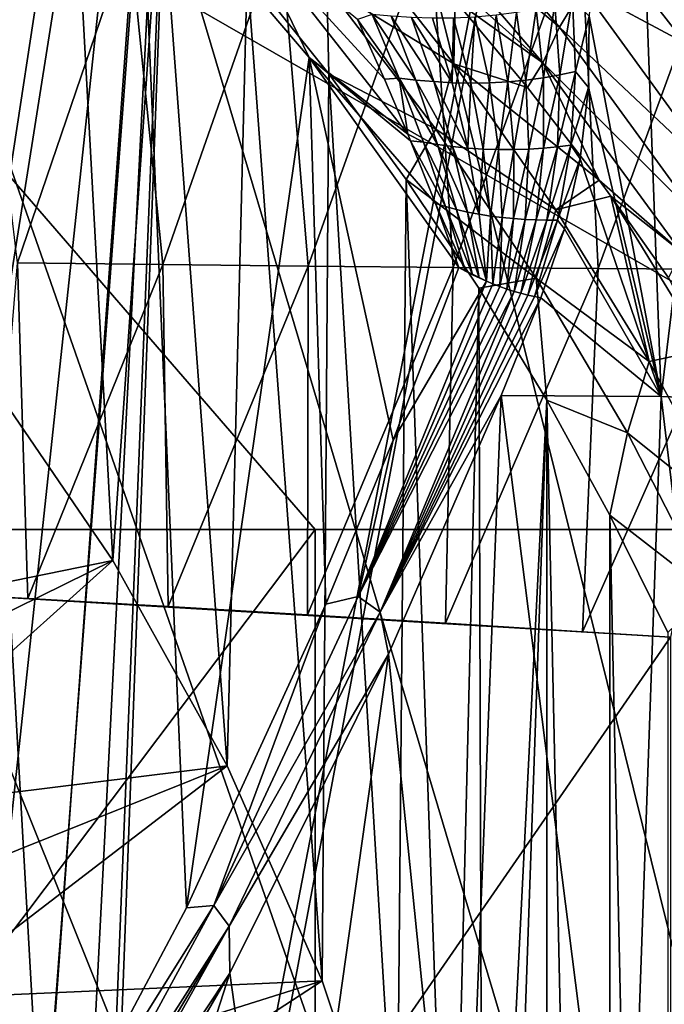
# Model space of a CAD drawing. Header units: metres. Extents: x -104 to 104, y -68 to 90.
# Tile 365 of 656: x 9.68 to 12.7, y 0.48 to 5.08. Entities that reach past the tile are written whole.
import ezdxf

# ---------------------------------------------------------------- set-up
doc = ezdxf.new("R2010")
doc.units = ezdxf.units.M
doc.layers.add('solid_FIT-BATH-153_SW0002', color=7, linetype='CONTINUOUS')

msp = doc.modelspace()

# ---------------------------------------------------------------- linework, layer by layer
at = {"layer": 'solid_FIT-BATH-153_SW0002'}
for points in [[(9.898127, -5.137311, -3.203498), (12.729892, 9.981179, -3.203498), (13.869938, -14.714112, -3.203498)], [(9.898127, -5.137311, -3.203498), (9.988634, -4.190296, -3.203498), (12.729892, 9.981179, -3.203498)], [(9.988634, -4.190296, -3.203498), (10.487647, 9.230455, -3.203498), (12.729892, 9.981179, -3.203498)], [(8.660399, 1.285507, -3.203498), (8.20238, 8.626516, -3.203498), (10.487647, 9.230455, -3.203498)], [(9.096175, 0.440187, -3.203498), (8.660399, 1.285507, -3.203498), (10.487647, 9.230455, -3.203498)], [(9.449953, -0.443287, -3.203498), (9.096175, 0.440187, -3.203498), (10.487647, 9.230455, -3.203498)], [(9.718177, -1.356963, -3.203498), (9.449953, -0.443287, -3.203498), (10.487647, 9.230455, -3.203498)], [(9.898125, -2.290902, -3.203498), (9.718177, -1.356963, -3.203498), (10.487647, 9.230455, -3.203498)], [(9.988634, -3.237918, -3.203498), (9.898125, -2.290902, -3.203498), (10.487647, 9.230455, -3.203498)], [(9.988634, -4.190296, -3.203498), (9.988634, -3.237918, -3.203498), (10.487647, 9.230455, -3.203498)], [(17.184942, -17.214111, 0.796502), (13.192942, 9.050648, 0.796502), (12.038979, 8.639775, 0.796502)], [(17.184942, -17.214111, 0.796502), (12.038979, 8.639775, 0.796502), (10.871763, 8.26669, 0.796502)], [(17.184942, -17.214111, 0.796502), (10.871763, 8.26669, 0.796502), (9.69239, 7.931559, 0.796502)], [(17.184942, -17.214111, 0.796502), (9.69239, 7.931559, 0.796502), (8.504291, 7.63539, 0.796502)], [(12.510847, 7.93991, -9.59047), (12.345523, 5.093711, -9.21617), (12.680834, 3.316815, -8.78509)], [(13.239702, 7.904368, -9.212711), (12.510847, 7.93991, -9.59047), (12.680834, 3.316815, -8.78509)], [(13.239702, 7.904368, -9.212711), (12.680834, 3.316815, -8.78509), (13.377664, 3.292133, -8.413789)], [(17.184942, -17.214111, 0.796502), (8.504291, 7.63539, 0.796502), (7.306127, 7.37792, 0.796502)], [(17.184942, -17.214111, 0.796502), (7.306127, 7.37792, 0.796502), (6.999918, -3.714088, 0.796502)], [(7.418929, 6.905749, 15.924071), (7.374184, 2.69447, 15.858294), (11.063119, 2.69447, 15.858294)], [(7.418929, 6.905749, 15.924071), (14.752053, 2.69447, 15.858294), (14.837858, 6.905784, 15.924593)], [(7.418929, 6.905749, 15.924071), (11.063119, 2.69447, 15.858294), (14.752053, 2.69447, 15.858294)], [(10.251739, 5.819901, -9.203499), (9.389578, 6.670284, -9.203499), (9.78616, -0.344606, -9.203499)], [(9.613894, 0.11912, -9.203499), (9.78616, -0.344606, -9.203499), (9.389578, 6.670284, -9.203499)], [(9.496271, 3.457411, -15.203499), (9.476349, 6.626485, -15.203499), (9.917944, 6.203692, -15.203499)], [(10.117771, 2.550048, -15.203499), (9.496271, 3.457411, -15.203499), (9.917944, 6.203692, -15.203499)], [(10.117771, 2.550048, -15.203499), (9.917944, 6.203692, -15.203499), (10.341495, 5.761141, -15.203499)], [(11.488374, 5.887256, -13.395586), (12.205966, 5.042827, -13.020305), (11.413278, 5.711098, -13.601983)], [(12.314955, 5.225959, -12.827447), (12.205966, 5.042827, -13.020305), (11.488374, 5.887256, -13.395586)], [(12.109847, 5.845193, -12.855602), (12.793227, 4.968509, -12.455722), (12.314955, 5.225959, -12.827447)], [(12.79179, 5.39216, -12.424637), (12.793227, 4.968509, -12.455722), (12.109847, 5.845193, -12.855602)], [(10.251739, 5.819901, -9.203499), (9.78616, -0.344606, -9.203499), (10.461408, 0.926579, -9.203499)], [(11.035264, 4.901291, -9.203499), (10.251739, 5.819901, -9.203499), (10.461408, 0.926579, -9.203499)], [(10.743958, 5.502008, -9.215614), (10.251739, 5.819901, -9.203499), (11.035264, 4.901291, -9.203499)], [(10.652342, 1.590197, -15.203499), (10.117771, 2.550048, -15.203499), (10.341495, 5.761141, -15.203499)], [(10.652342, 1.590197, -15.203499), (10.341495, 5.761141, -15.203499), (10.744915, 5.301169, -15.203499)], [(11.413278, 5.711098, -13.601983), (12.128614, 4.875863, -13.233397), (11.376569, 5.547821, -13.817834)], [(12.205966, 5.042827, -13.020305), (12.128614, 4.875863, -13.233397), (11.413278, 5.711098, -13.601983)], [(12.30311, 5.563775, 12.900245), (13.002298, 5.597941, 12.90125), (12.387511, 3.914485, 12.87551)], [(13.002298, 5.597941, 12.90125), (13.065089, 3.910545, 12.875697), (12.387511, 3.914485, 12.87551)], [(10.899938, 5.504055, 12.898412), (11.602304, 5.532566, 12.899299), (11.030536, 3.926472, 12.875237)], [(11.602304, 5.532566, 12.899299), (11.709328, 3.919881, 12.875358), (11.030536, 3.926472, 12.875237)], [(11.118282, 5.234549, -14.662001), (11.196906, 5.526476, -14.154066), (11.712433, 4.871344, -14.030932)], [(11.712433, 4.871344, -14.030932), (11.196906, 5.526476, -14.154066), (11.717468, 5.168223, -13.653069)], [(12.128614, 4.875863, -13.233397), (11.717468, 5.168223, -13.653069), (11.376569, 5.547821, -13.817834)], [(11.602304, 5.532566, 12.899299), (12.30311, 5.563775, 12.900245), (11.709328, 3.919881, 12.875358)], [(12.30311, 5.563775, 12.900245), (12.387511, 3.914485, 12.87551), (11.709328, 3.919881, 12.875358)], [(9.490719, 5.454108, 12.896801), (10.196059, 5.477987, 12.897579), (9.671114, 3.942189, 12.875074)], [(10.196059, 5.477987, 12.897579), (10.351132, 3.933995, 12.875143), (9.671114, 3.942189, 12.875074)], [(10.196059, 5.477987, 12.897579), (10.899938, 5.504055, 12.898412), (10.351132, 3.933995, 12.875143)], [(10.899938, 5.504055, 12.898412), (11.030536, 3.926472, 12.875237), (10.351132, 3.933995, 12.875143)], [(10.743958, 5.502008, -9.215614), (11.497251, 4.543266, -9.215623), (11.388168, 4.799376, -9.227694)], [(10.743958, 5.502008, -9.215614), (11.035264, 4.901291, -9.203499), (11.497251, 4.543266, -9.215623)], [(10.743958, 5.502008, -9.215614), (11.388168, 4.799376, -9.227694), (11.260716, 5.079473, -9.245699)], [(11.096243, 0.585044, -15.203499), (10.652342, 1.590197, -15.203499), (10.744915, 5.301169, -15.203499)], [(11.127375, 4.824589, -15.203499), (10.744915, 5.301169, -15.203499), (11.118282, 5.234549, -14.662001)], [(11.096243, 0.585044, -15.203499), (10.744915, 5.301169, -15.203499), (11.127375, 4.824589, -15.203499)], [(11.627486, 4.566257, -14.5988), (11.118282, 5.234549, -14.662001), (11.712433, 4.871344, -14.030932)], [(11.127375, 4.824589, -15.203499), (11.118282, 5.234549, -14.662001), (11.627486, 4.566257, -14.5988)], [(12.314955, 5.225959, -12.827447), (12.970457, 4.322918, -12.418726), (12.205966, 5.042827, -13.020305)], [(12.793227, 4.968509, -12.455722), (12.970457, 4.322918, -12.418726), (12.314955, 5.225959, -12.827447)], [(11.712433, 4.871344, -14.030932), (11.717468, 5.168223, -13.653069), (12.056826, 4.76116, -13.473616)], [(12.128614, 4.875863, -13.233397), (12.056826, 4.76116, -13.473616), (11.717468, 5.168223, -13.653069)], [(12.184962, 5.149673, -9.289926), (12.20812, 4.819542, -9.23087), (12.266352, 5.175096, -9.266588)], [(12.20812, 4.819542, -9.23087), (12.28106, 4.836091, -9.207994), (12.266352, 5.175096, -9.266588)], [(12.266352, 5.175096, -9.266588), (12.28106, 4.836091, -9.207994), (12.345523, 5.093711, -9.21617)], [(11.909211, 5.098432, -9.329316), (11.964539, 4.786991, -9.273825), (12.005458, 5.111236, -9.321153)], [(11.964539, 4.786991, -9.273825), (12.04915, 4.79476, -9.26364), (12.005458, 5.111236, -9.321153)], [(12.005458, 5.111236, -9.321153), (12.04915, 4.79476, -9.26364), (12.097685, 5.128304, -9.308091)], [(12.04915, 4.79476, -9.26364), (12.13057, 4.805645, -9.249389), (12.097685, 5.128304, -9.308091)], [(12.097685, 5.128304, -9.308091), (12.13057, 4.805645, -9.249389), (12.184962, 5.149673, -9.289926)], [(12.13057, 4.805645, -9.249389), (12.20812, 4.819542, -9.23087), (12.184962, 5.149673, -9.289926)], [(11.260716, 5.079473, -9.245699), (11.455528, 4.805076, -9.243939), (11.330109, 5.102109, -9.269755)], [(11.260716, 5.079473, -9.245699), (11.388168, 4.799376, -9.227694), (11.455528, 4.805076, -9.243939)], [(11.330109, 5.102109, -9.269755), (11.534846, 4.795893, -9.260361), (11.41966, 5.094598, -9.293118)], [(11.330109, 5.102109, -9.269755), (11.455528, 4.805076, -9.243939), (11.534846, 4.795893, -9.260361)], [(11.41966, 5.094598, -9.293118), (11.617853, 4.788346, -9.273006), (11.513803, 5.088514, -9.312137)], [(11.41966, 5.094598, -9.293118), (11.534846, 4.795893, -9.260361), (11.617853, 4.788346, -9.273006)], [(11.513803, 5.088514, -9.312137), (11.704012, 4.783376, -9.2803), (11.61187, 5.085353, -9.324888)], [(11.513803, 5.088514, -9.312137), (11.617853, 4.788346, -9.273006), (11.704012, 4.783376, -9.2803)], [(11.61187, 5.085353, -9.324888), (11.704012, 4.783376, -9.2803), (11.710764, 5.085701, -9.331445)], [(11.704012, 4.783376, -9.2803), (11.790645, 4.781367, -9.282397), (11.710764, 5.085701, -9.331445)], [(11.710764, 5.085701, -9.331445), (11.790645, 4.781367, -9.282397), (11.810561, 5.08995, -9.332735)], [(11.790645, 4.781367, -9.282397), (11.878048, 4.78251, -9.280066), (11.810561, 5.08995, -9.332735)], [(11.810561, 5.08995, -9.332735), (11.878048, 4.78251, -9.280066), (11.909211, 5.098432, -9.329316)], [(11.878048, 4.78251, -9.280066), (11.964539, 4.786991, -9.273825), (11.909211, 5.098432, -9.329316)], [(12.28106, 4.836091, -9.207994), (12.341865, 4.76104, -9.165988), (12.345523, 5.093711, -9.21617)], [(12.345523, 5.093711, -9.21617), (12.341865, 4.76104, -9.165988), (12.680834, 3.316815, -8.78509)], [(12.205966, 5.042827, -13.020305), (12.856084, 4.150944, -12.618605), (12.128614, 4.875863, -13.233397)], [(12.970457, 4.322918, -12.418726), (12.856084, 4.150944, -12.618605), (12.205966, 5.042827, -13.020305)], [(11.035264, 4.901291, -9.203499), (10.461408, 0.926579, -9.203499), (11.113367, 2.345646, -9.203499)], [(11.035264, 4.901291, -9.203499), (11.735992, 3.919136, -9.203499), (11.625911, 4.218858, -9.206284)], [(11.035264, 4.901291, -9.203499), (11.428347, 3.113088, -9.203499), (11.735992, 3.919136, -9.203499)], [(11.035264, 4.901291, -9.203499), (11.625911, 4.218858, -9.206284), (11.509942, 4.512391, -9.214449)], [(11.035264, 4.901291, -9.203499), (11.509942, 4.512391, -9.214449), (11.497251, 4.543266, -9.215623)], [(11.035264, 4.901291, -9.203499), (11.113367, 2.345646, -9.203499), (11.428347, 3.113088, -9.203499)], [(11.627486, 4.566257, -14.5988), (11.712433, 4.871344, -14.030932), (12.189135, 4.188646, -13.904881)], [(11.712433, 4.871344, -14.030932), (12.056826, 4.76116, -13.473616), (12.391688, 4.327427, -13.279079)], [(12.189135, 4.188646, -13.904881), (11.712433, 4.871344, -14.030932), (12.391688, 4.327427, -13.279079)], [(12.128614, 4.875863, -13.233397), (12.391688, 4.327427, -13.279079), (12.056826, 4.76116, -13.473616)], [(12.128614, 4.875863, -13.233397), (12.775105, 3.9932, -12.837297), (12.391688, 4.327427, -13.279079)], [(12.856084, 4.150944, -12.618605), (12.775105, 3.9932, -12.837297), (12.128614, 4.875863, -13.233397)], [(12.196441, 4.483622, -9.186104), (12.258546, 4.491494, -9.165018), (12.28106, 4.836091, -9.207994)], [(12.20812, 4.819542, -9.23087), (12.196441, 4.483622, -9.186104), (12.28106, 4.836091, -9.207994)], [(12.28106, 4.836091, -9.207994), (12.258546, 4.491494, -9.165018), (12.341865, 4.76104, -9.165988)], [(11.445808, -0.457866, -15.203499), (11.096243, 0.585044, -15.203499), (11.127375, 4.824589, -15.203499)], [(11.489425, 4.330852, -15.203499), (11.127375, 4.824589, -15.203499), (11.627486, 4.566257, -14.5988)], [(11.445808, -0.457866, -15.203499), (11.127375, 4.824589, -15.203499), (11.489425, 4.330852, -15.203499)], [(11.388168, 4.799376, -9.227694), (11.497251, 4.543266, -9.215623), (11.455528, 4.805076, -9.243939)], [(11.455528, 4.805076, -9.243939), (11.636209, 4.49444, -9.234373), (11.534846, 4.795893, -9.260361)], [(11.455528, 4.805076, -9.243939), (11.56988, 4.505626, -9.224339), (11.636209, 4.49444, -9.234373)], [(11.497251, 4.543266, -9.215623), (11.56988, 4.505626, -9.224339), (11.455528, 4.805076, -9.243939)], [(11.534846, 4.795893, -9.260361), (11.705294, 4.484986, -9.241264), (11.617853, 4.788346, -9.273006)], [(11.534846, 4.795893, -9.260361), (11.636209, 4.49444, -9.234373), (11.705294, 4.484986, -9.241264)], [(11.617853, 4.788346, -9.273006), (11.776759, 4.477721, -9.243873), (11.704012, 4.783376, -9.2803)], [(11.617853, 4.788346, -9.273006), (11.705294, 4.484986, -9.241264), (11.776759, 4.477721, -9.243873)], [(11.878048, 4.78251, -9.280066), (11.92078, 4.470419, -9.23741), (11.964539, 4.786991, -9.273825)], [(11.92078, 4.470419, -9.23741), (11.992501, 4.470448, -9.229328), (11.964539, 4.786991, -9.273825)], [(11.964539, 4.786991, -9.273825), (11.992501, 4.470448, -9.229328), (12.04915, 4.79476, -9.26364)], [(11.992501, 4.470448, -9.229328), (12.062921, 4.472807, -9.218143), (12.04915, 4.79476, -9.26364)], [(12.04915, 4.79476, -9.26364), (12.062921, 4.472807, -9.218143), (12.13057, 4.805645, -9.249389)], [(12.062921, 4.472807, -9.218143), (12.131048, 4.477263, -9.203788), (12.13057, 4.805645, -9.249389)], [(12.13057, 4.805645, -9.249389), (12.131048, 4.477263, -9.203788), (12.20812, 4.819542, -9.23087)], [(12.131048, 4.477263, -9.203788), (12.196441, 4.483622, -9.186104), (12.20812, 4.819542, -9.23087)], [(11.704012, 4.783376, -9.2803), (11.776759, 4.477721, -9.243873), (11.790645, 4.781367, -9.282397)], [(11.776759, 4.477721, -9.243873), (11.848438, 4.472866, -9.242402), (11.790645, 4.781367, -9.282397)], [(11.790645, 4.781367, -9.282397), (11.848438, 4.472866, -9.242402), (11.878048, 4.78251, -9.280066)], [(11.848438, 4.472866, -9.242402), (11.92078, 4.470419, -9.23741), (11.878048, 4.78251, -9.280066)], [(12.258546, 4.491494, -9.165018), (12.303036, 4.428176, -9.131574), (12.341865, 4.76104, -9.165988)], [(12.341865, 4.76104, -9.165988), (12.303036, 4.428176, -9.131574), (12.680834, 3.316815, -8.78509)], [(11.489425, 4.330852, -15.203499), (11.627486, 4.566257, -14.5988), (12.096294, 3.86958, -14.534286)], [(12.096294, 3.86958, -14.534286), (11.627486, 4.566257, -14.5988), (12.189135, 4.188646, -13.904881)], [(11.497251, 4.543266, -9.215623), (11.509942, 4.512391, -9.214449), (11.56988, 4.505626, -9.224339)], [(11.509942, 4.512391, -9.214449), (11.673443, 4.20445, -9.210807), (11.56988, 4.505626, -9.224339)], [(11.509942, 4.512391, -9.214449), (11.625911, 4.218858, -9.206284), (11.673443, 4.20445, -9.210807)], [(11.56988, 4.505626, -9.224339), (11.723885, 4.190896, -9.214868), (11.636209, 4.49444, -9.234373)], [(11.56988, 4.505626, -9.224339), (11.673443, 4.20445, -9.210807), (11.723885, 4.190896, -9.214868)], [(11.636209, 4.49444, -9.234373), (11.776021, 4.178893, -9.216572), (11.705294, 4.484986, -9.241264)], [(11.636209, 4.49444, -9.234373), (11.723885, 4.190896, -9.214868), (11.776021, 4.178893, -9.216572)], [(11.705294, 4.484986, -9.241264), (11.829697, 4.168545, -9.215299), (11.776759, 4.477721, -9.243873)], [(11.705294, 4.484986, -9.241264), (11.776021, 4.178893, -9.216572), (11.829697, 4.168545, -9.215299)], [(11.776759, 4.477721, -9.243873), (11.829697, 4.168545, -9.215299), (11.848438, 4.472866, -9.242402)], [(11.829697, 4.168545, -9.215299), (11.883376, 4.160012, -9.211246), (11.848438, 4.472866, -9.242402)], [(11.848438, 4.472866, -9.242402), (11.883376, 4.160012, -9.211246), (11.92078, 4.470419, -9.23741)], [(11.883376, 4.160012, -9.211246), (11.937602, 4.153144, -9.204693), (11.92078, 4.470419, -9.23741)], [(11.92078, 4.470419, -9.23741), (11.937602, 4.153144, -9.204693), (11.992501, 4.470448, -9.229328)], [(11.937602, 4.153144, -9.204693), (11.991544, 4.147972, -9.195925), (11.992501, 4.470448, -9.229328)], [(11.991544, 4.147972, -9.195925), (12.044824, 4.144351, -9.184948), (12.062921, 4.472807, -9.218143)], [(11.992501, 4.470448, -9.229328), (11.991544, 4.147972, -9.195925), (12.062921, 4.472807, -9.218143)], [(12.044824, 4.144351, -9.184948), (12.096808, 4.142091, -9.171763), (12.131048, 4.477263, -9.203788)], [(12.062921, 4.472807, -9.218143), (12.044824, 4.144351, -9.184948), (12.131048, 4.477263, -9.203788)], [(12.096808, 4.142091, -9.171763), (12.147293, 4.14102, -9.156283), (12.196441, 4.483622, -9.186104)], [(12.131048, 4.477263, -9.203788), (12.096808, 4.142091, -9.171763), (12.196441, 4.483622, -9.186104)], [(12.147293, 4.14102, -9.156283), (12.195927, 4.140852, -9.138486), (12.258546, 4.491494, -9.165018)], [(12.196441, 4.483622, -9.186104), (12.147293, 4.14102, -9.156283), (12.258546, 4.491494, -9.165018)], [(12.258546, 4.491494, -9.165018), (12.195927, 4.140852, -9.138486), (12.303036, 4.428176, -9.131574)], [(12.195927, 4.140852, -9.138486), (12.229074, 4.10062, -9.113319), (12.303036, 4.428176, -9.131574)], [(12.303036, 4.428176, -9.131574), (12.229074, 4.10062, -9.113319), (12.680834, 3.316815, -8.78509)], [(11.697339, -1.527694, -15.203499), (11.445808, -0.457866, -15.203499), (11.489425, 4.330852, -15.203499)], [(11.82922, 3.822424, -15.203499), (11.489425, 4.330852, -15.203499), (12.096294, 3.86958, -14.534286)], [(11.697339, -1.527694, -15.203499), (11.489425, 4.330852, -15.203499), (11.82922, 3.822424, -15.203499)], [(12.189135, 4.188646, -13.904881), (12.391688, 4.327427, -13.279079), (12.446629, 4.252781, -13.245493)], [(12.775105, 3.9932, -12.837297), (12.446629, 4.252781, -13.245493), (12.391688, 4.327427, -13.279079)], [(12.625741, 3.480292, -13.777251), (12.189135, 4.188646, -13.904881), (12.446629, 4.252781, -13.245493)], [(12.885159, 3.536559, -13.054378), (12.446629, 4.252781, -13.245493), (12.715992, 3.870551, -13.074092)], [(12.775105, 3.9932, -12.837297), (12.715992, 3.870551, -13.074092), (12.446629, 4.252781, -13.245493)], [(12.625741, 3.480292, -13.777251), (12.446629, 4.252781, -13.245493), (12.885159, 3.536559, -13.054378)], [(11.625911, 4.218858, -9.206284), (11.766994, 3.902206, -9.202899), (11.673443, 4.20445, -9.210807)], [(11.625911, 4.218858, -9.206284), (11.735992, 3.919136, -9.203499), (11.766994, 3.902206, -9.202899)], [(11.673443, 4.20445, -9.210807), (11.79866, 3.885939, -9.201068), (11.723885, 4.190896, -9.214868)], [(11.673443, 4.20445, -9.210807), (11.766994, 3.902206, -9.202899), (11.79866, 3.885939, -9.201068)], [(11.723885, 4.190896, -9.214868), (11.83042, 3.87065, -9.198015), (11.776021, 4.178893, -9.216572)], [(11.723885, 4.190896, -9.214868), (11.79866, 3.885939, -9.201068), (11.83042, 3.87065, -9.198015)], [(12.096294, 3.86958, -14.534286), (12.189135, 4.188646, -13.904881), (12.625741, 3.480292, -13.777251)], [(11.776021, 4.178893, -9.216572), (11.865451, 3.854967, -9.193257), (11.829697, 4.168545, -9.215299)], [(11.776021, 4.178893, -9.216572), (11.83042, 3.87065, -9.198015), (11.865451, 3.854967, -9.193257)], [(11.829697, 4.168545, -9.215299), (11.865451, 3.854967, -9.193257), (11.883376, 4.160012, -9.211246)], [(11.865451, 3.854967, -9.193257), (11.894806, 3.842766, -9.188161), (11.883376, 4.160012, -9.211246)], [(11.883376, 4.160012, -9.211246), (11.894806, 3.842766, -9.188161), (11.937602, 4.153144, -9.204693)], [(11.894806, 3.842766, -9.188161), (11.927345, 3.83024, -9.181338), (11.937602, 4.153144, -9.204693)], [(11.937602, 4.153144, -9.204693), (11.927345, 3.83024, -9.181338), (11.991544, 4.147972, -9.195925)], [(11.927345, 3.83024, -9.181338), (11.959792, 3.8188, -9.17331), (11.991544, 4.147972, -9.195925)], [(11.991544, 4.147972, -9.195925), (11.959792, 3.8188, -9.17331), (12.044824, 4.144351, -9.184948)], [(11.959792, 3.8188, -9.17331), (11.994305, 3.807789, -9.163434), (12.044824, 4.144351, -9.184948)], [(12.044824, 4.144351, -9.184948), (11.994305, 3.807789, -9.163434), (12.096808, 4.142091, -9.171763)], [(11.994305, 3.807789, -9.163434), (12.024912, 3.799028, -9.153521), (12.096808, 4.142091, -9.171763)], [(12.096808, 4.142091, -9.171763), (12.024912, 3.799028, -9.153521), (12.147293, 4.14102, -9.156283)], [(12.024912, 3.799028, -9.153521), (12.057454, 3.790759, -9.141782), (12.147293, 4.14102, -9.156283)], [(12.147293, 4.14102, -9.156283), (12.057454, 3.790759, -9.141782), (12.195927, 4.140852, -9.138486)], [(12.057454, 3.790759, -9.141782), (12.08976, 3.783629, -9.128898), (12.195927, 4.140852, -9.138486)], [(12.195927, 4.140852, -9.138486), (12.08976, 3.783629, -9.128898), (12.229074, 4.10062, -9.113319)], [(12.08976, 3.783629, -9.128898), (12.11939, 3.778414, -9.110661), (12.229074, 4.10062, -9.113319)], [(12.229074, 4.10062, -9.113319), (12.11939, 3.778414, -9.110661), (12.680834, 3.316815, -8.78509)], [(9.72051, 2.372026, 12.852239), (9.542722, 2.382144, 12.852418), (9.671114, 3.942189, 12.875074)], [(9.72051, 2.372026, 12.852239), (9.671114, 3.942189, 12.875074), (10.351132, 3.933995, 12.875143)], [(10.376841, 2.334474, 12.851572), (9.72051, 2.372026, 12.852239), (10.351132, 3.933995, 12.875143)], [(10.376841, 2.334474, 12.851572), (10.351132, 3.933995, 12.875143), (11.030536, 3.926472, 12.875237)], [(11.027914, 2.296156, 12.850888), (10.376841, 2.334474, 12.851572), (11.030536, 3.926472, 12.875237)], [(11.027914, 2.296156, 12.850888), (11.030536, 3.926472, 12.875237), (11.709328, 3.919881, 12.875358)], [(11.673643, 2.256829, 12.850184), (11.027914, 2.296156, 12.850888), (11.709328, 3.919881, 12.875358)], [(11.428347, 3.113088, -9.203499), (11.865451, 3.854967, -9.193257), (11.735992, 3.919136, -9.203499)], [(11.673643, 2.256829, 12.850184), (11.709328, 3.919881, 12.875358), (12.387511, 3.914485, 12.87551)], [(12.314292, 2.217222, 12.849472), (11.673643, 2.256829, 12.850184), (12.387511, 3.914485, 12.87551)], [(11.735992, 3.919136, -9.203499), (11.865451, 3.854967, -9.193257), (11.766994, 3.902206, -9.202899)], [(12.314292, 2.217222, 12.849472), (12.387511, 3.914485, 12.87551), (13.065089, 3.910545, 12.875697)], [(11.766994, 3.902206, -9.202899), (11.865451, 3.854967, -9.193257), (11.79866, 3.885939, -9.201068)], [(11.79866, 3.885939, -9.201068), (11.865451, 3.854967, -9.193257), (11.83042, 3.87065, -9.198015)], [(12.146524, 3.299386, -15.203499), (11.82922, 3.822424, -15.203499), (12.096294, 3.86958, -14.534286)], [(12.523275, 3.146739, -14.469197), (12.096294, 3.86958, -14.534286), (12.625741, 3.480292, -13.777251)], [(12.146524, 3.299386, -15.203499), (12.096294, 3.86958, -14.534286), (12.523275, 3.146739, -14.469197)], [(12.72456, 2.191894, 12.849015), (12.314292, 2.217222, 12.849472), (13.065089, 3.910545, 12.875697)], [(11.26412, 2.381398, -9.195743), (11.894806, 3.842766, -9.188161), (11.865451, 3.854967, -9.193257)], [(11.428347, 3.113088, -9.203499), (11.26412, 2.381398, -9.195743), (11.865451, 3.854967, -9.193257)], [(11.26412, 2.381398, -9.195743), (11.927345, 3.83024, -9.181338), (11.894806, 3.842766, -9.188161)], [(11.26412, 2.381398, -9.195743), (11.959792, 3.8188, -9.17331), (11.927345, 3.83024, -9.181338)], [(11.849092, -2.614933, -15.203499), (11.697339, -1.527694, -15.203499), (11.82922, 3.822424, -15.203499)], [(11.849092, -2.614933, -15.203499), (11.82922, 3.822424, -15.203499), (12.146524, 3.299386, -15.203499)], [(11.26412, 2.381398, -9.195743), (11.994305, 3.807789, -9.163434), (11.959792, 3.8188, -9.17331)], [(11.26412, 2.381398, -9.195743), (11.366875, 2.30814, -9.172359), (11.994305, 3.807789, -9.163434)], [(11.366875, 2.30814, -9.172359), (12.024912, 3.799028, -9.153521), (11.994305, 3.807789, -9.163434)], [(11.366875, 2.30814, -9.172359), (12.057454, 3.790759, -9.141782), (12.024912, 3.799028, -9.153521)], [(11.366875, 2.30814, -9.172359), (12.08976, 3.783629, -9.128898), (12.057454, 3.790759, -9.141782)], [(11.366875, 2.30814, -9.172359), (12.11939, 3.778414, -9.110661), (12.08976, 3.783629, -9.128898)], [(11.366875, 2.30814, -9.172359), (11.933527, 3.320916, -9.117274), (12.11939, 3.778414, -9.110661)], [(12.11939, 3.778414, -9.110661), (11.933527, 3.320916, -9.117274), (12.680834, 3.316815, -8.78509)], [(13.021316, 2.748235, -13.649572), (12.625741, 3.480292, -13.777251), (12.885159, 3.536559, -13.054378)], [(9.496635, 3.456935, -24.453499), (10.117643, 2.550335, -24.453499), (8.267857, 2.173592, -26.203499)], [(9.496635, 3.456935, -24.453499), (9.496271, 3.457411, -15.203499), (10.117771, 2.550048, -15.203499)], [(9.496635, 3.456935, -24.453499), (10.117771, 2.550048, -15.203499), (10.117643, 2.550335, -24.453499)], [(12.523275, 3.146739, -14.469197), (12.625741, 3.480292, -13.777251), (13.021316, 2.748235, -13.649572)], [(11.366875, 2.30814, -9.172359), (11.406037, 2.112017, -9.133321), (11.933527, 3.320916, -9.117274)], [(11.933527, 3.320916, -9.117274), (11.406037, 2.112017, -9.133321), (11.751315, -1.282625, -8.496014)], [(11.933527, 3.320916, -9.117274), (11.751315, -1.282625, -8.496014), (12.518435, -1.294296, -8.167412)], [(12.680834, 3.316815, -8.78509), (11.933527, 3.320916, -9.117274), (12.518435, -1.294296, -8.167412)], [(12.680834, 3.316815, -8.78509), (12.518435, -1.294296, -8.167412), (13.233229, -1.307806, -7.801241)], [(13.377664, 3.292133, -8.413789), (12.680834, 3.316815, -8.78509), (13.233229, -1.307806, -7.801241)], [(11.9, -3.714112, -15.203499), (11.849092, -2.614933, -15.203499), (12.146524, 3.299386, -15.203499)], [(11.9, -3.714112, -15.203499), (12.146524, 3.299386, -15.203499), (12.145898, -10.728697, -15.203499)], [(12.145898, -10.728697, -15.203499), (12.146524, 3.299386, -15.203499), (12.440831, -10.191225, -15.203499)], [(12.441421, 2.761865, -15.203499), (12.146524, 3.299386, -15.203499), (12.523275, 3.146739, -14.469197)], [(12.440831, -10.191225, -15.203499), (12.146524, 3.299386, -15.203499), (12.441421, 2.761865, -15.203499)], [(12.441421, 2.761865, -15.203499), (12.523275, 3.146739, -14.469197), (12.907257, 2.400056, -14.404354)], [(12.907257, 2.400056, -14.404354), (12.523275, 3.146739, -14.469197), (13.021316, 2.748235, -13.649572)], [(11.428347, 3.113088, -9.203499), (11.113367, 2.345646, -9.203499), (11.26412, 2.381398, -9.195743)], [(12.440831, -10.191225, -15.203499), (12.441421, 2.761865, -15.203499), (12.711549, -9.642478, -15.203499)], [(12.712096, 2.213082, -15.203499), (12.441421, 2.761865, -15.203499), (12.907257, 2.400056, -14.404354)], [(12.711549, -9.642478, -15.203499), (12.441421, 2.761865, -15.203499), (12.712096, 2.213082, -15.203499)], [(11.063119, 2.69447, 15.858294), (7.374184, 2.69447, 15.858294), (7.374184, -2.201929, 15.768067)], [(11.063119, -2.146972, 15.768068), (11.063119, 2.69447, 15.858294), (7.374184, -2.201929, 15.768067)], [(14.752053, 2.69447, 15.858294), (11.063119, 2.69447, 15.858294), (11.063119, -2.146972, 15.768068)], [(14.752053, -2.009921, 15.769717), (14.752053, 2.69447, 15.858294), (11.063119, -2.146972, 15.768068)], [(10.117643, 2.550335, -24.453499), (8.538821, 1.77324, -26.203499), (8.267857, 2.173592, -26.203499)], [(10.117643, 2.550335, -24.453499), (8.790335, 1.360582, -26.203499), (8.538821, 1.77324, -26.203499)], [(10.117643, 2.550335, -24.453499), (10.652334, 1.590393, -24.453499), (8.790335, 1.360582, -26.203499)], [(10.117643, 2.550335, -24.453499), (10.117771, 2.550048, -15.203499), (10.652342, 1.590197, -15.203499)], [(10.117643, 2.550335, -24.453499), (10.652342, 1.590197, -15.203499), (10.652334, 1.590393, -24.453499)], [(9.541315, -2.412243, 12.762492), (9.542722, 2.382144, 12.852418), (12.72456, 2.191894, 12.849015)], [(11.673643, 2.256829, 12.850184), (9.542722, 2.382144, 12.852418), (9.72051, 2.372026, 12.852239)], [(12.314292, 2.217222, 12.849472), (9.542722, 2.382144, 12.852418), (11.673643, 2.256829, 12.850184)], [(12.72456, 2.191894, 12.849015), (9.542722, 2.382144, 12.852418), (12.314292, 2.217222, 12.849472)], [(9.72051, 2.372026, 12.852239), (10.376841, 2.334474, 12.851572), (11.027914, 2.296156, 12.850888)], [(9.72051, 2.372026, 12.852239), (11.027914, 2.296156, 12.850888), (11.673643, 2.256829, 12.850184)], [(11.26412, 2.381398, -9.195743), (10.589269, 0.937774, -9.197502), (11.366875, 2.30814, -9.172359)], [(11.113367, 2.345646, -9.203499), (10.589269, 0.937774, -9.197502), (11.26412, 2.381398, -9.195743)], [(11.113367, 2.345646, -9.203499), (10.461408, 0.926579, -9.203499), (10.589269, 0.937774, -9.197502)], [(10.589269, 0.937774, -9.197502), (10.661939, 0.840618, -9.179567), (11.366875, 2.30814, -9.172359)], [(11.366875, 2.30814, -9.172359), (10.661939, 0.840618, -9.179567), (11.406037, 2.112017, -9.133321)], [(12.723113, -2.441179, 12.760895), (9.541315, -2.412243, 12.762492), (12.72456, 2.191894, 12.849015)], [(10.661939, 0.840618, -9.179567), (10.664799, 0.622106, -9.15075), (11.406037, 2.112017, -9.133321)], [(11.406037, 2.112017, -9.133321), (10.664799, 0.622106, -9.15075), (10.928719, -1.272913, -8.787133)], [(11.406037, 2.112017, -9.133321), (10.928719, -1.272913, -8.787133), (11.751315, -1.282625, -8.496014)], [(10.652334, 1.590393, -24.453499), (9.021725, 0.9368, -26.203499), (8.790335, 1.360582, -26.203499)], [(10.652334, 1.590393, -24.453499), (9.232635, 0.502634, -26.203499), (9.021725, 0.9368, -26.203499)], [(10.652334, 1.590393, -24.453499), (11.096317, 0.584928, -24.453499), (9.232635, 0.502634, -26.203499)], [(10.652334, 1.590393, -24.453499), (10.652342, 1.590197, -15.203499), (11.096317, 0.584928, -24.453499)], [(11.096317, 0.584928, -24.453499), (10.652342, 1.590197, -15.203499), (11.096243, 0.585044, -15.203499)], [(9.78616, -0.344606, -9.203499), (9.827239, -0.466363, -9.198821), (10.589269, 0.937774, -9.197502)], [(10.461408, 0.926579, -9.203499), (9.78616, -0.344606, -9.203499), (10.589269, 0.937774, -9.197502)], [(10.589269, 0.937774, -9.197502), (9.827239, -0.466363, -9.198821), (10.661939, 0.840618, -9.179567)], [(9.827239, -0.466363, -9.198821), (9.8463, -0.524619, -9.193416), (10.661939, 0.840618, -9.179567)], [(9.8463, -0.524619, -9.193416), (9.864843, -0.582441, -9.185818), (10.661939, 0.840618, -9.179567)], [(10.661939, 0.840618, -9.179567), (9.864843, -0.582441, -9.185818), (10.664799, 0.622106, -9.15075)], [(9.736709, -0.204269, -8.703499), (9.363219, 0.696402, -8.703499), (8.637941, -0.135293, -7.703498)], [(9.736709, -0.204269, -8.703499), (9.420613, 0.572381, -9.203499), (9.363219, 0.696402, -8.703499)], [(9.864843, -0.582441, -9.185818), (9.898902, -0.69182, -9.164708), (10.664799, 0.622106, -9.15075)], [(10.664799, 0.622106, -9.15075), (9.898902, -0.69182, -9.164708), (10.055807, -1.263958, -9.039607)], [(10.664799, 0.622106, -9.15075), (10.055807, -1.263958, -9.039607), (10.928719, -1.272913, -8.787133)], [(11.096317, 0.584928, -24.453499), (9.422776, 0.058656, -26.203499), (9.232635, 0.502634, -26.203499)], [(9.736709, -0.204269, -8.703499), (9.613894, 0.11912, -9.203499), (9.420613, 0.572381, -9.203499)], [(11.096317, 0.584928, -24.453499), (9.591735, -0.394304, -26.203499), (9.422776, 0.058656, -26.203499)], [(11.096317, 0.584928, -24.453499), (11.445833, -0.457901, -24.453499), (9.591735, -0.394304, -26.203499)], [(11.096317, 0.584928, -24.453499), (11.096243, 0.585044, -15.203499), (11.445808, -0.457866, -15.203499)], [(11.096317, 0.584928, -24.453499), (11.445808, -0.457866, -15.203499), (11.445833, -0.457901, -24.453499)]]:
    msp.add_3dface(points, dxfattribs=at)

doc.saveas('drawing.dxf')
